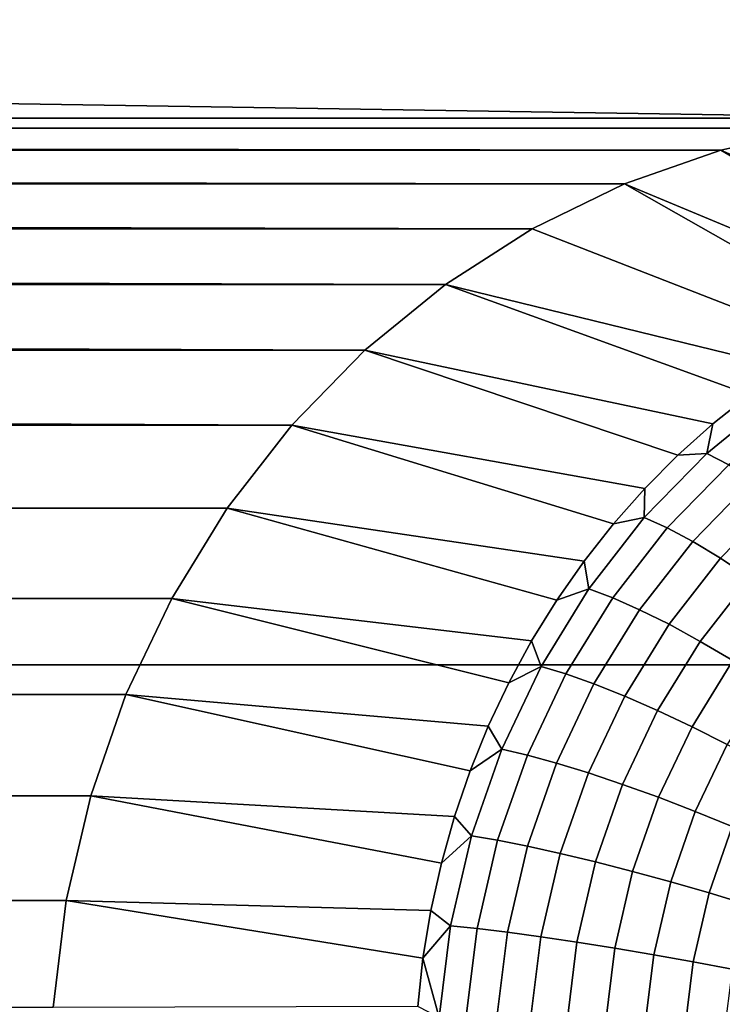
# Model space of a CAD drawing. Header units: metres. Extents: x -22 to 239, y -22 to 22.
# Tile 279 of 325: x 229.978 to 230.715, y 2.799 to 3.831. Entities that reach past the tile are written whole.
import ezdxf

# ---------------------------------------------------------------- set-up
doc = ezdxf.new("R2010")
doc.units = ezdxf.units.M
doc.layers.add('solid_10_151_033_XXX', color=7, linetype='CONTINUOUS')

msp = doc.modelspace()

# ---------------------------------------------------------------- linework, layer by layer
at = {"layer": 'solid_10_151_033_XXX'}
for points in [[(226.079346, 4.191935, 230.319641), (226.266357, 3.154759, 230.387711), (238.408035, 3.154761, 197.028763), (238.221008, 4.191936, 196.960693)], [(230.923248, 3.728225, 190.899078), (208.590469, 4.082078, 182.770615), (234.249344, 4.082082, 192.10968), (234.355545, 3.68303, 192.148331)], [(230.923248, 3.728225, 190.899078), (211.916565, 3.728225, 183.981216), (208.590469, 4.082078, 182.770615)], [(230.817291, 3.717651, 190.860519), (212.022507, 3.717651, 184.019775), (211.916565, 3.728225, 183.981216)], [(230.923248, 3.728225, 190.899078), (230.817291, 3.717651, 190.860519), (211.916565, 3.728225, 183.981216)], [(230.713242, 3.694549, 190.822647), (212.126556, 3.694549, 184.057648), (212.022507, 3.717651, 184.019775)], [(230.817291, 3.717651, 190.860519), (230.713242, 3.694549, 190.822647), (212.022507, 3.717651, 184.019775)], [(231.049347, 3.578209, 190.144608), (231.002731, 3.566453, 190.127655), (230.713242, 3.694549, 190.822647), (230.817291, 3.717651, 190.860519)], [(230.612274, 3.659191, 190.785904), (212.227524, 3.659191, 184.094391), (212.126556, 3.694549, 184.057648)], [(230.713242, 3.694549, 190.822647), (230.612274, 3.659191, 190.785904), (212.126556, 3.694549, 184.057648)], [(230.911819, 3.534396, 190.094559), (230.612274, 3.659191, 190.785904), (230.713242, 3.694549, 190.822647), (230.956833, 3.551832, 190.110947)], [(231.002731, 3.566453, 190.127655), (230.956833, 3.551832, 190.110947), (230.713242, 3.694549, 190.822647)], [(230.515549, 3.611975, 190.750702), (212.324249, 3.611975, 184.129593), (212.227524, 3.659191, 184.094391)], [(230.612274, 3.659191, 190.785904), (230.515549, 3.611975, 190.750702), (212.227524, 3.659191, 184.094391)], [(230.825027, 3.491325, 190.062973), (230.515549, 3.611975, 190.750702), (230.612274, 3.659191, 190.785904), (230.867828, 3.514204, 190.078552)], [(230.911819, 3.534396, 190.094559), (230.867828, 3.514204, 190.078552), (230.612274, 3.659191, 190.785904)], [(230.424591, 3.553645, 190.71759), (212.415222, 3.553645, 184.162704), (212.324249, 3.611975, 184.129593)], [(230.515549, 3.611975, 190.750702), (230.424591, 3.553645, 190.71759), (212.324249, 3.611975, 184.129593)], [(230.825027, 3.491325, 190.062973), (230.783539, 3.465836, 190.047867), (230.424591, 3.553645, 190.71759), (230.515549, 3.611975, 190.750702)], [(230.340134, 3.484689, 190.686844), (212.499664, 3.484689, 184.193451), (212.415222, 3.553645, 184.162704)], [(230.424591, 3.553645, 190.71759), (230.340134, 3.484689, 190.686844), (212.415222, 3.553645, 184.162704)], [(230.743515, 3.437822, 190.03331), (230.705093, 3.40738, 190.019318), (230.340134, 3.484689, 190.686844), (230.424591, 3.553645, 190.71759)], [(230.783539, 3.465836, 190.047867), (230.743515, 3.437822, 190.03331), (230.424591, 3.553645, 190.71759)], [(230.263626, 3.406259, 190.658997), (212.576172, 3.406259, 184.221298), (212.499664, 3.484689, 184.193451)], [(230.340134, 3.484689, 190.686844), (230.263626, 3.406259, 190.658997), (212.499664, 3.484689, 184.193451)], [(230.668396, 3.374611, 190.005966), (230.633545, 3.339628, 189.993271), (230.263626, 3.406259, 190.658997), (230.340134, 3.484689, 190.686844)], [(230.705093, 3.40738, 190.019318), (230.668396, 3.374611, 190.005966), (230.340134, 3.484689, 190.686844)], [(230.77121, 3.435667, 190.000168), (230.698792, 3.37653, 189.973801), (230.705093, 3.40738, 190.019318), (230.743515, 3.437822, 190.03331)], [(230.792801, 3.422698, 189.96669), (230.721695, 3.364632, 189.940811), (230.698792, 3.37653, 189.973801), (230.77121, 3.435667, 190.000168)], [(230.263626, 3.406259, 190.658997), (230.195755, 3.319083, 190.634293), (212.644043, 3.319083, 184.246002), (212.576172, 3.406259, 184.221298)], [(230.600677, 3.302547, 189.981308), (230.569885, 3.263495, 189.970108), (230.195755, 3.319083, 190.634293), (230.263626, 3.406259, 190.658997)], [(230.633545, 3.339628, 189.993271), (230.600677, 3.302547, 189.981308), (230.263626, 3.406259, 190.658997)], [(230.698792, 3.37653, 189.973801), (230.668396, 3.374611, 190.005966), (230.705093, 3.40738, 190.019318)], [(230.698792, 3.37653, 189.973801), (230.633041, 3.309136, 189.949875), (230.633545, 3.339628, 189.993271), (230.668396, 3.374611, 190.005966)], [(230.721695, 3.364632, 189.940811), (230.65715, 3.298459, 189.917313), (230.633041, 3.309136, 189.949875), (230.698792, 3.37653, 189.973801)], [(230.746948, 3.348748, 189.911392), (230.68399, 3.284206, 189.888474), (230.65715, 3.298459, 189.917313), (230.721695, 3.364632, 189.940811)], [(230.774048, 3.329189, 189.886139), (230.713058, 3.266654, 189.863937), (230.68399, 3.284206, 189.888474), (230.746948, 3.348748, 189.911392)], [(230.633041, 3.309136, 189.949875), (230.600677, 3.302547, 189.981308), (230.633545, 3.339628, 189.993271)], [(230.80249, 3.306335, 189.865524), (230.743774, 3.246146, 189.844162), (230.713058, 3.266654, 189.863937), (230.774048, 3.329189, 189.886139)], [(230.195755, 3.319083, 190.634293), (230.137512, 3.22443, 190.613098), (212.702286, 3.22443, 184.267197), (212.644043, 3.319083, 184.246002)], [(230.541275, 3.222603, 189.959686), (230.514954, 3.180011, 189.950119), (230.137512, 3.22443, 190.613098), (230.195755, 3.319083, 190.634293)], [(230.569885, 3.263495, 189.970108), (230.541275, 3.222603, 189.959686), (230.195755, 3.319083, 190.634293)], [(230.633041, 3.309136, 189.949875), (230.574814, 3.234332, 189.92868), (230.569885, 3.263495, 189.970108), (230.600677, 3.302547, 189.981308)], [(230.65715, 3.298459, 189.917313), (230.59996, 3.225011, 189.8965), (230.574814, 3.234332, 189.92868), (230.633041, 3.309136, 189.949875)], [(230.68399, 3.284206, 189.888474), (230.628204, 3.212567, 189.868179), (230.59996, 3.225011, 189.8965), (230.65715, 3.298459, 189.917313)], [(230.713058, 3.266654, 189.863937), (230.659012, 3.197243, 189.844269), (230.628204, 3.212567, 189.868179), (230.68399, 3.284206, 189.888474)], [(230.743774, 3.246146, 189.844162), (230.691757, 3.179339, 189.825226), (230.659012, 3.197243, 189.844269), (230.713058, 3.266654, 189.863937)], [(230.574814, 3.234332, 189.92868), (230.541275, 3.222603, 189.959686), (230.569885, 3.263495, 189.970108)], [(230.775543, 3.223081, 189.829544), (230.725815, 3.159203, 189.811432), (230.691757, 3.179339, 189.825226), (230.743774, 3.246146, 189.844162)], [(230.574814, 3.234332, 189.92868), (230.524811, 3.153059, 189.910477), (230.514954, 3.180011, 189.950119), (230.541275, 3.222603, 189.959686)], [(230.59996, 3.225011, 189.8965), (230.550858, 3.145211, 189.878632), (230.524811, 3.153059, 189.910477), (230.574814, 3.234332, 189.92868)], [(230.137512, 3.22443, 190.613098), (230.089615, 3.123432, 190.595657), (212.750198, 3.123432, 184.284637), (212.702286, 3.22443, 184.267197)], [(230.490997, 3.135862, 189.941391), (230.469498, 3.090306, 189.933563), (230.089615, 3.123432, 190.595657), (230.137512, 3.22443, 190.613098)], [(230.514954, 3.180011, 189.950119), (230.490997, 3.135862, 189.941391), (230.137512, 3.22443, 190.613098)], [(230.628204, 3.212567, 189.868179), (230.580322, 3.134733, 189.850739), (230.550858, 3.145211, 189.878632), (230.59996, 3.225011, 189.8965)], [(230.659012, 3.197243, 189.844269), (230.61261, 3.12183, 189.827377), (230.580322, 3.134733, 189.850739), (230.628204, 3.212567, 189.868179)], [(230.691757, 3.179339, 189.825226), (230.647095, 3.106755, 189.808975), (230.61261, 3.12183, 189.827377), (230.659012, 3.197243, 189.844269)], [(230.524811, 3.153059, 189.910477), (230.490997, 3.135862, 189.941391), (230.514954, 3.180011, 189.950119)], [(230.725815, 3.159203, 189.811432), (230.683105, 3.0898, 189.795898), (230.647095, 3.106755, 189.808975), (230.691757, 3.179339, 189.825226)], [(226.266357, 3.154759, 230.387711), (226.400345, 2.108289, 230.436478), (238.542007, 2.10829, 197.07753), (238.408035, 3.154761, 197.028763)], [(230.524811, 3.153059, 189.910477), (230.483658, 3.06634, 189.895508), (230.469498, 3.090306, 189.933563), (230.490997, 3.135862, 189.941391)], [(230.550858, 3.145211, 189.878632), (230.510468, 3.060063, 189.863922), (230.483658, 3.06634, 189.895508), (230.524811, 3.153059, 189.910477)], [(230.760513, 3.137227, 189.803162), (230.71994, 3.071297, 189.788406), (230.683105, 3.0898, 189.795898), (230.725815, 3.159203, 189.811432)], [(230.580322, 3.134733, 189.850739), (230.540924, 3.051683, 189.836411), (230.510468, 3.060063, 189.863922), (230.550858, 3.145211, 189.878632)], [(230.61261, 3.12183, 189.827377), (230.574448, 3.041363, 189.813477), (230.540924, 3.051683, 189.836411), (230.580322, 3.134733, 189.850739)], [(230.089615, 3.123432, 190.595657), (230.052597, 3.017292, 190.582199), (212.787201, 3.017292, 184.298096), (212.750198, 3.123432, 184.284637)], [(230.450531, 3.043496, 189.926666), (230.434143, 2.995592, 189.9207), (230.052597, 3.017292, 190.582199), (230.089615, 3.123432, 190.595657)], [(230.469498, 3.090306, 189.933563), (230.450531, 3.043496, 189.926666), (230.089615, 3.123432, 190.595657)], [(230.647095, 3.106755, 189.808975), (230.610352, 3.029306, 189.795593), (230.574448, 3.041363, 189.813477), (230.61261, 3.12183, 189.827377)], [(230.683105, 3.0898, 189.795898), (230.64798, 3.015746, 189.783112), (230.610352, 3.029306, 189.795593), (230.647095, 3.106755, 189.808975)], [(230.483658, 3.06634, 189.895508), (230.450531, 3.043496, 189.926666), (230.469498, 3.090306, 189.933563)], [(230.71994, 3.071297, 189.788406), (230.686569, 3.000947, 189.77626), (230.64798, 3.015746, 189.783112), (230.683105, 3.0898, 189.795898)], [(230.756882, 3.051605, 189.786636), (230.725372, 2.985199, 189.775162), (230.686569, 3.000947, 189.77626), (230.71994, 3.071297, 189.788406)], [(230.483658, 3.06634, 189.895508), (230.451904, 2.975264, 189.883957), (230.434143, 2.995592, 189.9207), (230.450531, 3.043496, 189.926666)], [(230.510468, 3.060063, 189.863922), (230.479294, 2.970637, 189.852585), (230.451904, 2.975264, 189.883957), (230.483658, 3.06634, 189.895508)], [(230.540924, 3.051683, 189.836411), (230.510513, 2.96446, 189.825333), (230.479294, 2.970637, 189.852585), (230.510468, 3.060063, 189.863922)], [(230.574448, 3.041363, 189.813477), (230.544968, 2.956854, 189.80275), (230.510513, 2.96446, 189.825333), (230.540924, 3.051683, 189.836411)], [(230.610352, 3.029306, 189.795593), (230.582001, 2.947967, 189.785278), (230.544968, 2.956854, 189.80275), (230.574448, 3.041363, 189.813477)], [(230.64798, 3.015746, 189.783112), (230.620865, 2.937972, 189.773239), (230.582001, 2.947967, 189.785278), (230.610352, 3.029306, 189.795593)], [(230.052597, 3.017292, 190.582199), (230.027039, 2.907563, 190.572891), (212.812775, 2.907563, 184.307404), (212.787201, 3.017292, 184.298096)], [(230.420395, 2.946755, 189.915695), (230.409348, 2.89715, 189.911682), (230.027039, 2.907563, 190.572891), (230.052597, 3.017292, 190.582199)], [(230.434143, 2.995592, 189.9207), (230.420395, 2.946755, 189.915695), (230.052597, 3.017292, 190.582199)], [(230.686569, 3.000947, 189.77626), (230.660812, 2.927064, 189.766876), (230.620865, 2.937972, 189.773239), (230.64798, 3.015746, 189.783112)], [(230.451904, 2.975264, 189.883957), (230.420395, 2.946755, 189.915695), (230.434143, 2.995592, 189.9207)], [(230.725372, 2.985199, 189.775162), (230.701065, 2.915456, 189.766312), (230.660812, 2.927064, 189.766876), (230.686569, 3.000947, 189.77626)], [(230.763641, 2.968807, 189.779877), (230.740829, 2.903374, 189.771561), (230.701065, 2.915456, 189.766312), (230.725372, 2.985199, 189.775162)], [(230.451904, 2.975264, 189.883957), (230.429932, 2.880977, 189.875946), (230.409348, 2.89715, 189.911682), (230.420395, 2.946755, 189.915695)], [(230.479294, 2.970637, 189.852585), (230.457718, 2.878059, 189.844727), (230.429932, 2.880977, 189.875946), (230.451904, 2.975264, 189.883957)], [(230.510513, 2.96446, 189.825333), (230.489471, 2.874163, 189.817673), (230.457718, 2.878059, 189.844727), (230.479294, 2.970637, 189.852585)], [(230.544968, 2.956854, 189.80275), (230.524582, 2.869365, 189.795334), (230.489471, 2.874163, 189.817673), (230.510513, 2.96446, 189.825333)], [(230.582001, 2.947967, 189.785278), (230.562378, 2.86376, 189.778137), (230.524582, 2.869365, 189.795334), (230.544968, 2.956854, 189.80275)], [(230.620865, 2.937972, 189.773239), (230.602097, 2.857456, 189.766403), (230.562378, 2.86376, 189.778137), (230.582001, 2.947967, 189.785278)], [(230.660812, 2.927064, 189.766876), (230.64299, 2.850576, 189.760391), (230.602097, 2.857456, 189.766403), (230.620865, 2.937972, 189.773239)], [(230.701065, 2.915456, 189.766312), (230.684235, 2.843254, 189.760193), (230.64299, 2.850576, 189.760391), (230.660812, 2.927064, 189.766876)], [(230.740829, 2.903374, 189.771561), (230.725052, 2.835634, 189.765823), (230.684235, 2.843254, 189.760193), (230.701065, 2.915456, 189.766312)], [(230.027039, 2.907563, 190.572891), (230.013138, 2.795258, 190.567825), (212.82666, 2.795258, 184.312469), (212.812775, 2.907563, 184.307404)], [(230.401031, 2.846946, 189.908646), (230.395477, 2.796311, 189.906631), (230.013138, 2.795258, 190.567825), (230.027039, 2.907563, 190.572891)], [(230.409348, 2.89715, 189.911682), (230.401031, 2.846946, 189.908646), (230.027039, 2.907563, 190.572891)], [(230.429932, 2.880977, 189.875946), (230.401031, 2.846946, 189.908646), (230.409348, 2.89715, 189.911682)], [(230.429932, 2.880977, 189.875946), (230.418015, 2.784665, 189.871613), (230.401031, 2.846946, 189.908646)], [(230.457718, 2.878059, 189.844727), (230.446014, 2.783492, 189.840469), (230.418015, 2.784665, 189.871613), (230.429932, 2.880977, 189.875946)], [(230.489471, 2.874163, 189.817673), (230.478058, 2.781926, 189.813522), (230.446014, 2.783492, 189.840469), (230.457718, 2.878059, 189.844727)], [(230.524582, 2.869365, 189.795334), (230.513535, 2.779998, 189.791306), (230.478058, 2.781926, 189.813522), (230.489471, 2.874163, 189.817673)], [(230.562378, 2.86376, 189.778137), (230.551727, 2.777744, 189.774261), (230.513535, 2.779998, 189.791306), (230.524582, 2.869365, 189.795334)], [(230.602097, 2.857456, 189.766403), (230.591919, 2.77521, 189.762711), (230.551727, 2.777744, 189.774261), (230.562378, 2.86376, 189.778137)], [(230.64299, 2.850576, 189.760391), (230.633316, 2.772445, 189.756866), (230.591919, 2.77521, 189.762711), (230.602097, 2.857456, 189.766403)], [(230.684235, 2.843254, 189.760193), (230.67511, 2.769502, 189.756866), (230.633316, 2.772445, 189.756866), (230.64299, 2.850576, 189.760391)], [(230.418015, 2.784665, 189.871613), (230.395477, 2.796311, 189.906631), (230.401031, 2.846946, 189.908646)], [(230.725052, 2.835634, 189.765823), (230.716492, 2.766439, 189.762711), (230.67511, 2.769502, 189.756866), (230.684235, 2.843254, 189.760193)]]:
    msp.add_3dface(points, dxfattribs=at)

doc.saveas('drawing.dxf')
